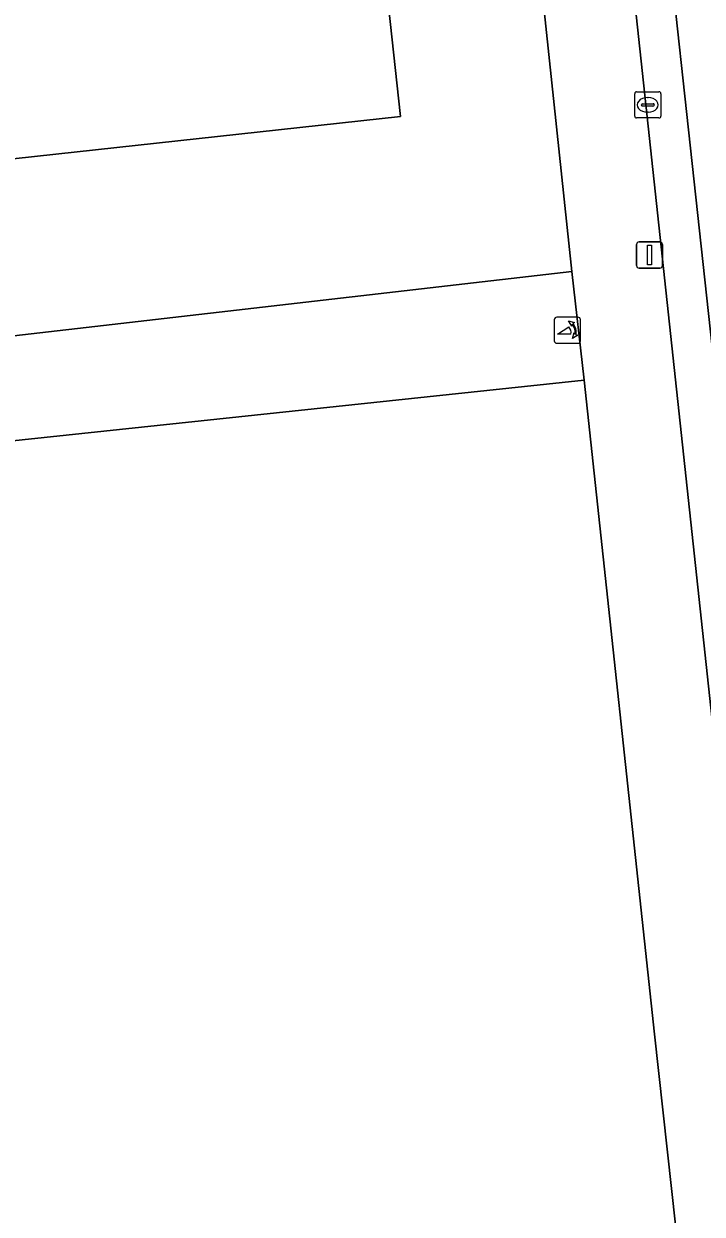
# Model space of a CAD drawing. Extents: x 160023 to 161302, y 384750 to 385707.
# Drawn here: x 161213.04 to 161238.94, y 385035.69 to 385081.16 of the extents above; entities that cross this region are included whole.
import ezdxf

# ---------------------------------------------------------------- set-up
doc = ezdxf.new("R2010")
doc.units = 0
for name, color, linetype in [('IMGEO_Groenvoorziening', 7, 'Continuous'), ('IMGEO_Kolk', 7, 'Continuous'), ('IMGEO_Lichtmast', 7, 'Continuous'), ('IMGEO_Pand', 7, 'Continuous'), ('IMGEO_Poller', 7, 'Continuous'), ('IMGEO_Rijbaan_lokaal_gesloten', 7, 'Continuous'), ('IMGEO_Rijbaan_regionaal_open', 7, 'Continuous'), ('IMGEO_Voetpad_open', 7, 'Continuous')]:
    doc.layers.add(name, color=color, linetype=linetype)

msp = doc.modelspace()

# ---------------------------------------------------------------- linework, layer by layer
at = {"layer": 'IMGEO_Groenvoorziening'}
for points in [[(161231.624, 385093.818), (161216.898, 385092.204), (161217.229, 385089.183), (161217.612, 385085.686), (161226.439, 385086.652), (161227.428, 385077.619), (161207.268, 385075.412), (161206.279, 385084.445), (161214.922, 385085.391), (161214.539, 385088.889), (161214.208, 385091.909), (161203.859, 385090.775), (161206.248, 385068.502), (161233.967, 385071.696)], [(161234.441, 385067.547), (161208.652, 385064.815), (161213.108, 385023.82), (161238.479, 385026.345), (161238.901, 385026.381), (161237.122, 385042.558)]]:
    msp.add_lwpolyline(points, close=True, dxfattribs=at)
at = {"layer": 'IMGEO_Kolk'}
for p, q in [((161236.367, 385077.638), (161236.367, 385078.49)), ((161236.442, 385078.564), (161237.294, 385078.564)), ((161236.855, 385078.344), (161236.88, 385078.344)), ((161237.368, 385078.49), (161237.368, 385077.638)), ((161236.626, 385078.058), (161236.626, 385078.07)), ((161237.064, 385078.021), (161236.666, 385078.021)), ((161236.669, 385078.107), (161237.067, 385078.107)), ((161236.878, 385077.784), (161236.853, 385077.784)), ((161237.11, 385078.07), (161237.11, 385078.058)), ((161237.294, 385077.564), (161236.442, 385077.564))]:
    msp.add_line(p, q, dxfattribs=at)
for points in [[(161236.367, 385077.638), (161236.367, 385078.49)], [(161236.442, 385078.564), (161237.294, 385078.564)], [(161237.368, 385078.49), (161237.368, 385077.638)], [(161237.294, 385077.564), (161236.442, 385077.564)]]:
    msp.add_lwpolyline(points, dxfattribs=at)
for centre, radius, start, end in [((161236.444, 385078.488), 0.0765, 91.552, 178.448), ((161236.444, 385078.488), 0.0765, 91.552, 178.448), ((161237.292, 385078.488), 0.0765, 1.552, 88.448), ((161237.292, 385078.488), 0.0765, 1.552, 88.448), ((161236.666, 385078.067), 0.0403, 85.8775, 175.7526), ((161236.663, 385078.057), 0.0366, 178.938, 274.7102), ((161237.067, 385078.064), 0.043, 264.8664, 352.4533), ((161237.071, 385078.069), 0.0386, 1.7309, 96.639), ((161236.444, 385077.64), 0.0765, 181.552, 268.448), ((161236.444, 385077.64), 0.0765, 181.552, 268.448), ((161237.292, 385077.64), 0.0765, 271.552, 358.448), ((161237.292, 385077.64), 0.0765, 271.552, 358.448)]:
    msp.add_arc(centre, radius, start, end, dxfattribs=at)
for centre, major_axis, ratio, start_param, end_param in [((161236.854, 385078.064), (-0.387, 0.002), 0.722429, 4.712389, 7.853982), ((161236.879, 385078.064), (-0.39, 0.002), 0.717154, 1.570796, 4.712389)]:
    msp.add_ellipse(centre, major_axis=major_axis, ratio=ratio, start_param=start_param, end_param=end_param, dxfattribs=at)
at = {"layer": 'IMGEO_Lichtmast'}
for p, q in [((161236.438, 385071.926), (161236.438, 385072.726)), ((161236.438, 385072.726), (161236.438, 385071.926)), ((161236.538, 385072.826), (161237.328, 385072.826)), ((161237.328, 385072.826), (161236.538, 385072.826)), ((161237.428, 385072.726), (161237.428, 385071.926)), ((161237.428, 385071.926), (161237.428, 385072.726)), ((161237.328, 385071.826), (161236.538, 385071.826)), ((161236.538, 385071.826), (161237.328, 385071.826))]:
    msp.add_line(p, q, dxfattribs=at)
msp.add_lwpolyline([(161236.858, 385072.701), (161237.008, 385072.701), (161237.008, 385071.951), (161236.858, 385071.951), (161236.858, 385072.701)], dxfattribs=at)
for centre, start, end in [((161236.538, 385072.726), 90, 180), ((161236.538, 385072.726), 90, 180), ((161237.328, 385072.726), 0, 90), ((161237.328, 385072.726), 360, 90), ((161236.538, 385071.926), 180, 270), ((161236.538, 385071.926), 180, 270), ((161237.328, 385071.926), 270, 0), ((161237.328, 385071.926), 270, 0)]:
    msp.add_arc(centre, 0.1, start, end, dxfattribs=at)
at = {"layer": 'IMGEO_Pand'}
msp.add_lwpolyline([(161206.279, 385084.445), (161207.268, 385075.412), (161227.428, 385077.619), (161226.439, 385086.652), (161217.612, 385085.686), (161214.922, 385085.391)], close=True, dxfattribs=at)
at = {"layer": 'IMGEO_Poller'}
for p, q in [((161234.2, 385069.955), (161233.392, 385069.955)), ((161234.2, 385069.955), (161233.392, 385069.955)), ((161233.298, 385069.86), (161233.298, 385069.053)), ((161233.298, 385069.86), (161233.298, 385069.053)), ((161234.294, 385069.053), (161234.294, 385069.86)), ((161234.294, 385069.053), (161234.294, 385069.86)), ((161233.392, 385068.958), (161234.2, 385068.958)), ((161233.392, 385068.958), (161234.2, 385068.958))]:
    msp.add_line(p, q, dxfattribs=at)
for points in [[(161233.933, 385069.311), (161233.42, 385069.311), (161233.85, 385069.586)], [(161233.977, 385069.684), (161233.965, 385069.611), (161233.84, 385069.816)], [(161233.84, 385069.816), (161234.071, 385069.75), (161234, 385069.718)], [(161233.993, 385069.139), (161234.059, 385069.37), (161234.089, 385069.302)], [(161234.125, 385069.275), (161234.197, 385069.264), (161233.993, 385069.139)]]:
    msp.add_lwpolyline(points, dxfattribs=at)
for centre, radius, start, end in [((161233.392, 385069.86), 0.0946, 90, 180), ((161233.392, 385069.86), 0.0946, 90, 180), ((161234.2, 385069.86), 0.0946, 0, 90), ((161234.2, 385069.86), 0.0946, 0, 90), ((161233.605, 385069.361), 0.332, 351.3247, 42.4854), ((161233.619, 385069.371), 0.476, 351.7527, 41.1691), ((161233.619, 385069.371), 0.516, 349.3569, 42.2912), ((161233.392, 385069.053), 0.0946, 180, 270), ((161233.392, 385069.053), 0.0946, 180, 270), ((161234.2, 385069.053), 0.0946, 270, 0), ((161234.2, 385069.053), 0.0946, 270, 0)]:
    msp.add_arc(centre, radius, start, end, dxfattribs=at)
at = {"layer": 'IMGEO_Rijbaan_lokaal_gesloten'}
msp.add_lwpolyline([(161219.639, 385250), (161216.142, 385281.926), (161215.796, 385285.125), (161214.309, 385285.046), (161214.364, 385284.554), (161215.935, 385270.003), (161218.085, 385250.675), (161218.155, 385250), (161218.17, 385249.861), (161219.775, 385234.916), (161219.818, 385234.675), (161223.784, 385198.892), (161240.581, 385042.856), (161241.761, 385032.172), (161243.484, 385030.562), (161237.035, 385089.87), (161231.678, 385139.179)], close=True, dxfattribs=at)
at = {"layer": 'IMGEO_Rijbaan_regionaal_open'}
msp.add_lwpolyline([(161216.781, 385290.428), (161215.796, 385285.125), (161216.142, 385281.926), (161219.639, 385250), (161231.678, 385139.179), (161237.035, 385089.87), (161243.484, 385030.562), (161246.829, 385027.439), (161246.897, 385027.375), (161247.859, 385026.228)], dxfattribs=at)
at = {"layer": 'IMGEO_Voetpad_open'}
for points in [[(161217.335, 385238.475), (161216.551, 385232.195), (161218.529, 385213.807), (161219.033, 385209.803), (161220.16, 385198.802), (161223.346, 385169.031), (161223.82, 385165.053), (161226.122, 385144.203), (161226.282, 385142.751), (161226.676, 385138.631), (161227.79, 385128.541), (161229.707, 385111.17), (161231.17, 385097.917), (161231.624, 385093.818), (161233.967, 385071.696), (161234.441, 385067.547), (161237.122, 385042.558), (161238.901, 385026.381), (161239.468, 385022.719), (161241.987, 384999.942), (161242.159, 384996.294), (161247.84, 384944.085)], [(161245.057, 385002.255), (161241.761, 385032.172), (161240.581, 385042.856), (161223.784, 385198.892), (161219.818, 385234.675)], [(161234.441, 385067.547), (161233.967, 385071.696), (161206.248, 385068.502), (161203.859, 385090.775), (161214.208, 385091.909), (161216.898, 385092.204), (161231.624, 385093.818), (161231.17, 385097.917), (161228.865, 385097.655), (161205.394, 385094.984), (161200.869, 385135.849), (161224.744, 385138.423), (161226.676, 385138.631), (161226.282, 385142.751), (161220.073, 385142.071), (161198.487, 385139.707), (161196.005, 385161.998), (161206.338, 385163.133), (161208.972, 385163.422), (161223.82, 385165.053), (161223.346, 385169.031)], [(161213.108, 385023.82), (161208.652, 385064.815), (161234.441, 385067.547)]]:
    msp.add_lwpolyline(points, dxfattribs=at)

doc.saveas('drawing.dxf')
